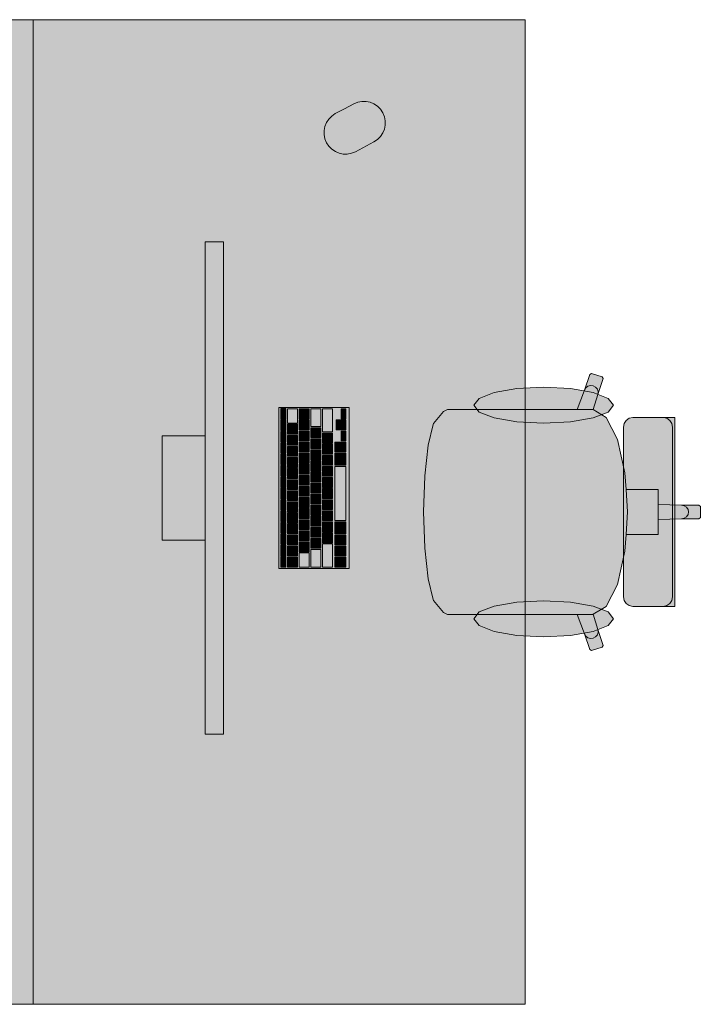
# Model space of a CAD drawing. Header units: metres. Extents: x -3.6 to 84.5, y -11 to 16.8.
# Tile 316 of 361: x 59.9 to 61, y 1 to 2.6. Entities that reach past the tile are written whole.
import ezdxf

# ---------------------------------------------------------------- set-up
doc = ezdxf.new("R2010")
doc.units = ezdxf.units.M
doc.header["$MEASUREMENT"] = 0
doc.layers.add('701 - Einrichtung.Möbel', color=7, linetype='Continuous')

msp = doc.modelspace()

# ---------------------------------------------------------------- hatches: boundary and pattern name
at = {"layer": '701 - Einrichtung.Möbel', "linetype": 'Continuous', "lineweight": 0, "true_color": 0x3a3a3a}
for points in [[(59.935, 2.61), (59.135, 2.61), (59.135, 1.01), (59.935, 1.01)], [(59.935, 1.01), (60.735, 1.01), (60.735, 2.61), (59.935, 2.61)], [(60.4415, 2.4653), (60.4265, 2.4573, 0.994302), (60.4593, 2.3955), (60.4893, 2.4115, 1), (60.4565, 2.4733)], [(60.2448, 1.449), (60.2448, 2.249), (60.2148, 2.249), (60.2148, 1.449)], [(60.6601, 1.9764), (60.6326, 1.9764), (60.6089, 1.9764), (60.6024, 1.9731), (60.5862, 1.9536), (60.5855, 1.9521), (60.5774, 1.9187), (60.5719, 1.8688), (60.5719, 1.8681), (60.57, 1.81), (61.02, 1.81), (61.02, 1.8187), (61.0177, 1.8209), (60.9896, 1.8209), (60.9515, 1.8222), (60.9515, 1.8465), (60.9287, 1.8465), (60.8992, 1.8465), (60.8974, 1.8737), (60.8853, 1.9276), (60.8671, 1.9637), (60.8459, 1.9763), (60.8533, 2.0011), (60.8619, 2.0268), (60.8605, 2.0296), (60.8431, 2.035), (60.8402, 2.0336), (60.8316, 2.0079), (60.8196, 1.9764)], [(60.7652, 2.0127), (60.7217, 2.0104), (60.6848, 2.0041), (60.6602, 1.9946), (60.6515, 1.9835), (60.6602, 1.9723), (60.6848, 1.9628), (60.7217, 1.9565), (60.7652, 1.9542), (60.8087, 1.9565), (60.8455, 1.9628), (60.8702, 1.9723), (60.8788, 1.9835), (60.8702, 1.9946), (60.8455, 2.0041), (60.8087, 2.0104)], [(60.4488, 1.718), (60.4488, 1.98), (60.3348, 1.98), (60.3348, 1.718)], [(60.3458, 1.9695), (60.3458, 1.9778), (60.3456, 1.978), (60.338, 1.978), (60.3378, 1.9778), (60.3378, 1.9612), (60.338, 1.961), (60.3456, 1.961), (60.3458, 1.9612)], [(60.3648, 1.966), (60.3648, 1.9773), (60.3646, 1.9775), (60.349, 1.9775), (60.3488, 1.9773), (60.3488, 1.9547), (60.349, 1.9545), (60.3646, 1.9545), (60.3648, 1.9547)], [(60.3838, 1.9695), (60.3838, 1.9773), (60.3836, 1.9775), (60.368, 1.9775), (60.3678, 1.9773), (60.3678, 1.9617), (60.368, 1.9615), (60.3836, 1.9615), (60.3838, 1.9617)], [(60.4028, 1.9633), (60.4028, 1.9773), (60.4026, 1.9775), (60.387, 1.9775), (60.3868, 1.9773), (60.3868, 1.9492), (60.387, 1.949), (60.4026, 1.949), (60.4028, 1.9492)], [(60.4218, 1.9588), (60.4218, 1.9773), (60.4216, 1.9775), (60.406, 1.9775), (60.4058, 1.9773), (60.4058, 1.9402), (60.406, 1.94), (60.4216, 1.94), (60.4218, 1.9402)], [(60.4438, 1.9695), (60.4438, 1.9773), (60.4436, 1.9775), (60.436, 1.9775), (60.4358, 1.9773), (60.4358, 1.9617), (60.436, 1.9615), (60.4436, 1.9615), (60.4438, 1.9617)], [(60.3458, 1.951), (60.3458, 1.9593), (60.3456, 1.9595), (60.338, 1.9595), (60.3378, 1.9593), (60.3378, 1.9427), (60.338, 1.9425), (60.3456, 1.9425), (60.3458, 1.9427)], [(60.3648, 1.9445), (60.3648, 1.9523), (60.3646, 1.9525), (60.349, 1.9525), (60.3488, 1.9523), (60.3488, 1.9367), (60.349, 1.9365), (60.3646, 1.9365), (60.3648, 1.9367)], [(60.3838, 1.9515), (60.3838, 1.9593), (60.3836, 1.9595), (60.368, 1.9595), (60.3678, 1.9593), (60.3678, 1.9437), (60.368, 1.9435), (60.3836, 1.9435), (60.3838, 1.9437)], [(60.4358, 1.9515), (60.4358, 1.9593), (60.4356, 1.9595), (60.428, 1.9595), (60.4278, 1.9593), (60.4278, 1.9437), (60.428, 1.9435), (60.4356, 1.9435), (60.4358, 1.9437)], [(60.4438, 1.9515), (60.4438, 1.9593), (60.4436, 1.9595), (60.436, 1.9595), (60.4358, 1.9593), (60.4358, 1.9437), (60.436, 1.9435), (60.4436, 1.9435), (60.4438, 1.9437)], [(60.8948, 1.948), (60.8948, 1.81), (60.9785, 1.81), (60.9785, 1.9634), (60.971, 1.9634), (60.9676, 1.9634), (60.9598, 1.9634), (60.9563, 1.9634), (60.9463, 1.9634), (60.9217, 1.9634), (60.9135, 1.9634), (60.9101, 1.9634), (60.9042, 1.9622), (60.8993, 1.9589), (60.896, 1.9539)], [(60.3458, 1.9325), (60.3458, 1.9408), (60.3456, 1.941), (60.338, 1.941), (60.3378, 1.9408), (60.3378, 1.9242), (60.338, 1.924), (60.3456, 1.924), (60.3458, 1.9242)], [(60.3838, 1.9335), (60.3838, 1.9413), (60.3836, 1.9415), (60.368, 1.9415), (60.3678, 1.9413), (60.3678, 1.9257), (60.368, 1.9255), (60.3836, 1.9255), (60.3838, 1.9257)], [(60.4028, 1.939), (60.4028, 1.9468), (60.4026, 1.947), (60.387, 1.947), (60.3868, 1.9468), (60.3868, 1.9312), (60.387, 1.931), (60.4026, 1.931), (60.4028, 1.9312)], [(60.4218, 1.93), (60.4218, 1.9378), (60.4216, 1.938), (60.406, 1.938), (60.4058, 1.9378), (60.4058, 1.9222), (60.406, 1.922), (60.4216, 1.922), (60.4218, 1.9222)], [(60.4438, 1.9335), (60.4438, 1.9413), (60.4436, 1.9415), (60.436, 1.9415), (60.4358, 1.9413), (60.4358, 1.9257), (60.436, 1.9255), (60.4436, 1.9255), (60.4438, 1.9257)], [(60.2148, 1.934), (60.1448, 1.934), (60.1448, 1.764), (60.2148, 1.764)], [(60.3458, 1.914), (60.3458, 1.9223), (60.3456, 1.9225), (60.338, 1.9225), (60.3378, 1.9223), (60.3378, 1.9057), (60.338, 1.9055), (60.3456, 1.9055), (60.3458, 1.9057)], [(60.3648, 1.9265), (60.3648, 1.9343), (60.3646, 1.9345), (60.349, 1.9345), (60.3488, 1.9343), (60.3488, 1.9187), (60.349, 1.9185), (60.3646, 1.9185), (60.3648, 1.9187)], [(60.3838, 1.9155), (60.3838, 1.9233), (60.3836, 1.9235), (60.368, 1.9235), (60.3678, 1.9233), (60.3678, 1.9077), (60.368, 1.9075), (60.3836, 1.9075), (60.3838, 1.9077)], [(60.4028, 1.921), (60.4028, 1.9288), (60.4026, 1.929), (60.387, 1.929), (60.3868, 1.9288), (60.3868, 1.9132), (60.387, 1.913), (60.4026, 1.913), (60.4028, 1.9132)], [(60.4218, 1.912), (60.4218, 1.9198), (60.4216, 1.92), (60.406, 1.92), (60.4058, 1.9198), (60.4058, 1.9042), (60.406, 1.904), (60.4216, 1.904), (60.4218, 1.9042)], [(60.4438, 1.9155), (60.4438, 1.9233), (60.4436, 1.9235), (60.426, 1.9235), (60.4258, 1.9233), (60.4258, 1.9077), (60.426, 1.9075), (60.4436, 1.9075), (60.4438, 1.9077)], [(60.3458, 1.8955), (60.3458, 1.9038), (60.3456, 1.904), (60.338, 1.904), (60.3378, 1.9038), (60.3378, 1.8872), (60.338, 1.887), (60.3456, 1.887), (60.3458, 1.8872)], [(60.3648, 1.9085), (60.3648, 1.9163), (60.3646, 1.9165), (60.349, 1.9165), (60.3488, 1.9163), (60.3488, 1.9007), (60.349, 1.9005), (60.3646, 1.9005), (60.3648, 1.9007)], [(60.3838, 1.8975), (60.3838, 1.9053), (60.3836, 1.9055), (60.368, 1.9055), (60.3678, 1.9053), (60.3678, 1.8897), (60.368, 1.8895), (60.3836, 1.8895), (60.3838, 1.8897)], [(60.4028, 1.903), (60.4028, 1.9108), (60.4026, 1.911), (60.387, 1.911), (60.3868, 1.9108), (60.3868, 1.8952), (60.387, 1.895), (60.4026, 1.895), (60.4028, 1.8952)], [(60.4438, 1.8958), (60.4438, 1.9053), (60.4436, 1.9055), (60.426, 1.9055), (60.4258, 1.9053), (60.4258, 1.8862), (60.426, 1.886), (60.4436, 1.886), (60.4438, 1.8862)], [(60.3648, 1.8905), (60.3648, 1.8983), (60.3646, 1.8985), (60.349, 1.8985), (60.3488, 1.8983), (60.3488, 1.8827), (60.349, 1.8825), (60.3646, 1.8825), (60.3648, 1.8827)], [(60.4028, 1.885), (60.4028, 1.8928), (60.4026, 1.893), (60.387, 1.893), (60.3868, 1.8928), (60.3868, 1.8772), (60.387, 1.877), (60.4026, 1.877), (60.4028, 1.8772)], [(60.4218, 1.894), (60.4218, 1.9018), (60.4216, 1.902), (60.406, 1.902), (60.4058, 1.9018), (60.4058, 1.8862), (60.406, 1.886), (60.4216, 1.886), (60.4218, 1.8862)], [(60.3458, 1.877), (60.3458, 1.8853), (60.3456, 1.8855), (60.338, 1.8855), (60.3378, 1.8853), (60.3378, 1.8687), (60.338, 1.8685), (60.3456, 1.8685), (60.3458, 1.8687)], [(60.3648, 1.8725), (60.3648, 1.8803), (60.3646, 1.8805), (60.349, 1.8805), (60.3488, 1.8803), (60.3488, 1.8647), (60.349, 1.8645), (60.3646, 1.8645), (60.3648, 1.8647)], [(60.3838, 1.8795), (60.3838, 1.8873), (60.3836, 1.8875), (60.368, 1.8875), (60.3678, 1.8873), (60.3678, 1.8717), (60.368, 1.8715), (60.3836, 1.8715), (60.3838, 1.8717)], [(60.4028, 1.867), (60.4028, 1.8748), (60.4026, 1.875), (60.387, 1.875), (60.3868, 1.8748), (60.3868, 1.8592), (60.387, 1.859), (60.4026, 1.859), (60.4028, 1.8592)], [(60.4218, 1.876), (60.4218, 1.8838), (60.4216, 1.884), (60.406, 1.884), (60.4058, 1.8838), (60.4058, 1.8682), (60.406, 1.868), (60.4216, 1.868), (60.4218, 1.8682)], [(60.4438, 1.84), (60.4438, 1.8838), (60.4436, 1.884), (60.426, 1.884), (60.4258, 1.8838), (60.4258, 1.7962), (60.426, 1.796), (60.4436, 1.796), (60.4438, 1.7962)], [(60.3458, 1.8585), (60.3458, 1.8668), (60.3456, 1.867), (60.338, 1.867), (60.3378, 1.8668), (60.3378, 1.8502), (60.338, 1.85), (60.3456, 1.85), (60.3458, 1.8502)], [(60.3648, 1.8545), (60.3648, 1.8623), (60.3646, 1.8625), (60.349, 1.8625), (60.3488, 1.8623), (60.3488, 1.8467), (60.349, 1.8465), (60.3646, 1.8465), (60.3648, 1.8467)], [(60.3838, 1.8615), (60.3838, 1.8693), (60.3836, 1.8695), (60.368, 1.8695), (60.3678, 1.8693), (60.3678, 1.8537), (60.368, 1.8535), (60.3836, 1.8535), (60.3838, 1.8537)], [(60.4028, 1.849), (60.4028, 1.8568), (60.4026, 1.857), (60.387, 1.857), (60.3868, 1.8568), (60.3868, 1.8412), (60.387, 1.841), (60.4026, 1.841), (60.4028, 1.8412)], [(60.4218, 1.858), (60.4218, 1.8658), (60.4216, 1.866), (60.406, 1.866), (60.4058, 1.8658), (60.4058, 1.8502), (60.406, 1.85), (60.4216, 1.85), (60.4218, 1.8502)], [(60.3458, 1.84), (60.3458, 1.8483), (60.3456, 1.8485), (60.338, 1.8485), (60.3378, 1.8483), (60.3378, 1.8317), (60.338, 1.8315), (60.3456, 1.8315), (60.3458, 1.8317)], [(60.3648, 1.8365), (60.3648, 1.8443), (60.3646, 1.8445), (60.349, 1.8445), (60.3488, 1.8443), (60.3488, 1.8287), (60.349, 1.8285), (60.3646, 1.8285), (60.3648, 1.8287)], [(60.3838, 1.8435), (60.3838, 1.8513), (60.3836, 1.8515), (60.368, 1.8515), (60.3678, 1.8513), (60.3678, 1.8357), (60.368, 1.8355), (60.3836, 1.8355), (60.3838, 1.8357)], [(60.4218, 1.84), (60.4218, 1.8478), (60.4216, 1.848), (60.406, 1.848), (60.4058, 1.8478), (60.4058, 1.8322), (60.406, 1.832), (60.4216, 1.832), (60.4218, 1.8322)], [(60.3458, 1.8215), (60.3458, 1.8298), (60.3456, 1.83), (60.338, 1.83), (60.3378, 1.8298), (60.3378, 1.8132), (60.338, 1.813), (60.3456, 1.813), (60.3458, 1.8132)], [(60.3648, 1.8185), (60.3648, 1.8263), (60.3646, 1.8265), (60.349, 1.8265), (60.3488, 1.8263), (60.3488, 1.8107), (60.349, 1.8105), (60.3646, 1.8105), (60.3648, 1.8107)], [(60.3838, 1.8255), (60.3838, 1.8333), (60.3836, 1.8335), (60.368, 1.8335), (60.3678, 1.8333), (60.3678, 1.8177), (60.368, 1.8175), (60.3836, 1.8175), (60.3838, 1.8177)], [(60.4028, 1.831), (60.4028, 1.8388), (60.4026, 1.839), (60.387, 1.839), (60.3868, 1.8388), (60.3868, 1.8232), (60.387, 1.823), (60.4026, 1.823), (60.4028, 1.8232)], [(60.4218, 1.822), (60.4218, 1.8298), (60.4216, 1.83), (60.406, 1.83), (60.4058, 1.8298), (60.4058, 1.8142), (60.406, 1.814), (60.4216, 1.814), (60.4218, 1.8142)], [(60.3458, 1.803), (60.3458, 1.8113), (60.3456, 1.8115), (60.338, 1.8115), (60.3378, 1.8113), (60.3378, 1.7947), (60.338, 1.7945), (60.3456, 1.7945), (60.3458, 1.7947)], [(60.3648, 1.8005), (60.3648, 1.8083), (60.3646, 1.8085), (60.349, 1.8085), (60.3488, 1.8083), (60.3488, 1.7927), (60.349, 1.7925), (60.3646, 1.7925), (60.3648, 1.7927)], [(60.3838, 1.8075), (60.3838, 1.8153), (60.3836, 1.8155), (60.368, 1.8155), (60.3678, 1.8153), (60.3678, 1.7997), (60.368, 1.7995), (60.3836, 1.7995), (60.3838, 1.7997)], [(60.4028, 1.813), (60.4028, 1.8208), (60.4026, 1.821), (60.387, 1.821), (60.3868, 1.8208), (60.3868, 1.8052), (60.387, 1.805), (60.4026, 1.805), (60.4028, 1.8052)], [(60.4218, 1.804), (60.4218, 1.8118), (60.4216, 1.812), (60.406, 1.812), (60.4058, 1.8118), (60.4058, 1.7962), (60.406, 1.796), (60.4216, 1.796), (60.4218, 1.7962)], [(60.6601, 1.6436), (60.8196, 1.6436), (60.8316, 1.6121), (60.8402, 1.5864), (60.8431, 1.585), (60.8605, 1.5904), (60.8619, 1.5932), (60.8533, 1.6189), (60.8459, 1.6437), (60.8671, 1.6562), (60.8853, 1.6923), (60.8974, 1.7463), (60.8992, 1.7735), (60.9287, 1.7735), (60.9515, 1.7735), (60.9515, 1.7977), (60.9896, 1.799), (61.0177, 1.799), (61.02, 1.8012), (61.02, 1.81), (60.57, 1.81), (60.5719, 1.7519), (60.5719, 1.7511), (60.5774, 1.7012), (60.5855, 1.6679), (60.5862, 1.6663), (60.6024, 1.6469), (60.6089, 1.6436), (60.6326, 1.6436)], [(60.8948, 1.6719), (60.896, 1.6661), (60.8993, 1.6611), (60.9042, 1.6578), (60.9101, 1.6566), (60.9135, 1.6566), (60.9217, 1.6566), (60.9463, 1.6566), (60.9563, 1.6566), (60.9598, 1.6566), (60.9676, 1.6566), (60.971, 1.6566), (60.9785, 1.6566), (60.9785, 1.81), (60.8948, 1.81)], [(60.3458, 1.7845), (60.3458, 1.7928), (60.3456, 1.793), (60.338, 1.793), (60.3378, 1.7928), (60.3378, 1.7762), (60.338, 1.776), (60.3456, 1.776), (60.3458, 1.7762)], [(60.3838, 1.7895), (60.3838, 1.7973), (60.3836, 1.7975), (60.368, 1.7975), (60.3678, 1.7973), (60.3678, 1.7817), (60.368, 1.7815), (60.3836, 1.7815), (60.3838, 1.7817)], [(60.4028, 1.795), (60.4028, 1.8028), (60.4026, 1.803), (60.387, 1.803), (60.3868, 1.8028), (60.3868, 1.7872), (60.387, 1.787), (60.4026, 1.787), (60.4028, 1.7872)], [(60.4218, 1.786), (60.4218, 1.7938), (60.4216, 1.794), (60.406, 1.794), (60.4058, 1.7938), (60.4058, 1.7782), (60.406, 1.778), (60.4216, 1.778), (60.4218, 1.7782)], [(60.4438, 1.7843), (60.4438, 1.7938), (60.4436, 1.794), (60.426, 1.794), (60.4258, 1.7938), (60.4258, 1.7747), (60.426, 1.7745), (60.4436, 1.7745), (60.4438, 1.7747)], [(60.3648, 1.7825), (60.3648, 1.7903), (60.3646, 1.7905), (60.349, 1.7905), (60.3488, 1.7903), (60.3488, 1.7747), (60.349, 1.7745), (60.3646, 1.7745), (60.3648, 1.7747)], [(60.3838, 1.7715), (60.3838, 1.7793), (60.3836, 1.7795), (60.368, 1.7795), (60.3678, 1.7793), (60.3678, 1.7637), (60.368, 1.7635), (60.3836, 1.7635), (60.3838, 1.7637)], [(60.4028, 1.777), (60.4028, 1.7848), (60.4026, 1.785), (60.387, 1.785), (60.3868, 1.7848), (60.3868, 1.7692), (60.387, 1.769), (60.4026, 1.769), (60.4028, 1.7692)], [(60.4218, 1.768), (60.4218, 1.7758), (60.4216, 1.776), (60.406, 1.776), (60.4058, 1.7758), (60.4058, 1.7602), (60.406, 1.76), (60.4216, 1.76), (60.4218, 1.7602)], [(60.3458, 1.766), (60.3458, 1.7743), (60.3456, 1.7745), (60.338, 1.7745), (60.3378, 1.7743), (60.3378, 1.7577), (60.338, 1.7575), (60.3456, 1.7575), (60.3458, 1.7577)], [(60.3648, 1.7645), (60.3648, 1.7723), (60.3646, 1.7725), (60.349, 1.7725), (60.3488, 1.7723), (60.3488, 1.7567), (60.349, 1.7565), (60.3646, 1.7565), (60.3648, 1.7567)], [(60.3838, 1.7535), (60.3838, 1.7613), (60.3836, 1.7615), (60.368, 1.7615), (60.3678, 1.7613), (60.3678, 1.7457), (60.368, 1.7455), (60.3836, 1.7455), (60.3838, 1.7457)], [(60.4028, 1.759), (60.4028, 1.7668), (60.4026, 1.767), (60.387, 1.767), (60.3868, 1.7668), (60.3868, 1.7512), (60.387, 1.751), (60.4026, 1.751), (60.4028, 1.7512)], [(60.4438, 1.7645), (60.4438, 1.7723), (60.4436, 1.7725), (60.426, 1.7725), (60.4258, 1.7723), (60.4258, 1.7567), (60.426, 1.7565), (60.4436, 1.7565), (60.4438, 1.7567)], [(60.3458, 1.7475), (60.3458, 1.7558), (60.3456, 1.756), (60.338, 1.756), (60.3378, 1.7558), (60.3378, 1.7392), (60.338, 1.739), (60.3456, 1.739), (60.3458, 1.7392)], [(60.3648, 1.7465), (60.3648, 1.7543), (60.3646, 1.7545), (60.349, 1.7545), (60.3488, 1.7543), (60.3488, 1.7387), (60.349, 1.7385), (60.3646, 1.7385), (60.3648, 1.7387)], [(60.4028, 1.7348), (60.4028, 1.7488), (60.4026, 1.749), (60.387, 1.749), (60.3868, 1.7488), (60.3868, 1.7207), (60.387, 1.7205), (60.4026, 1.7205), (60.4028, 1.7207)], [(60.4218, 1.7393), (60.4218, 1.7578), (60.4216, 1.758), (60.406, 1.758), (60.4058, 1.7578), (60.4058, 1.7207), (60.406, 1.7205), (60.4216, 1.7205), (60.4218, 1.7207)], [(60.4438, 1.7465), (60.4438, 1.7543), (60.4436, 1.7545), (60.426, 1.7545), (60.4258, 1.7543), (60.4258, 1.7387), (60.426, 1.7385), (60.4436, 1.7385), (60.4438, 1.7387)], [(60.3458, 1.729), (60.3458, 1.7373), (60.3456, 1.7375), (60.338, 1.7375), (60.3378, 1.7373), (60.3378, 1.7207), (60.338, 1.7205), (60.3456, 1.7205), (60.3458, 1.7207)], [(60.3648, 1.7285), (60.3648, 1.7363), (60.3646, 1.7365), (60.349, 1.7365), (60.3488, 1.7363), (60.3488, 1.7207), (60.349, 1.7205), (60.3646, 1.7205), (60.3648, 1.7207)], [(60.3838, 1.732), (60.3838, 1.7433), (60.3836, 1.7435), (60.368, 1.7435), (60.3678, 1.7433), (60.3678, 1.7207), (60.368, 1.7205), (60.3836, 1.7205), (60.3838, 1.7207)], [(60.4438, 1.7285), (60.4438, 1.7363), (60.4436, 1.7365), (60.426, 1.7365), (60.4258, 1.7363), (60.4258, 1.7207), (60.426, 1.7205), (60.4436, 1.7205), (60.4438, 1.7207)], [(60.7652, 1.6073), (60.8087, 1.6095), (60.8455, 1.6159), (60.8702, 1.6253), (60.8788, 1.6365), (60.8702, 1.6477), (60.8455, 1.6572), (60.8087, 1.6635), (60.7652, 1.6657), (60.7217, 1.6635), (60.6848, 1.6572), (60.6602, 1.6477), (60.6515, 1.6365), (60.6602, 1.6253), (60.6848, 1.6159), (60.7217, 1.6095)]]:
    msp.add_hatch(color=250, dxfattribs=at).paths.add_polyline_path(points)

# ---------------------------------------------------------------- linework, layer by layer
at = {"layer": '701 - Einrichtung.Möbel', "color": 7, "linetype": 'Continuous', "lineweight": 5, "true_color": 0xebebeb}
for p, q in [((60.8316, 2.0079), (60.8402, 2.0336)), ((60.8402, 2.0336), (60.8431, 2.035)), ((60.8431, 2.035), (60.8605, 2.0296)), ((60.8619, 2.0268), (60.8533, 2.0011)), ((60.8605, 2.0296), (60.8619, 2.0268)), ((60.8196, 1.9764), (60.8316, 2.0079)), ((60.8316, 2.0079), (60.8337, 2.0116)), ((60.8337, 2.0116), (60.8372, 2.0142)), ((60.8372, 2.0142), (60.8415, 2.0154)), ((60.8415, 2.0154), (60.8459, 2.0149)), ((60.8459, 2.0149), (60.8498, 2.0128)), ((60.8533, 2.0011), (60.8459, 1.9763)), ((60.8498, 2.0128), (60.8526, 2.0095)), ((60.8526, 2.0095), (60.8538, 2.0053)), ((60.8538, 2.0053), (60.8533, 2.0011)), ((60.5862, 1.9536), (60.6024, 1.9731)), ((60.6024, 1.9731), (60.6089, 1.9764)), ((60.6089, 1.9764), (60.6326, 1.9764)), ((60.6326, 1.9764), (60.6601, 1.9764)), ((60.6601, 1.9764), (60.8196, 1.9764)), ((60.8457, 1.9764), (60.8196, 1.9764)), ((60.8457, 1.9764), (60.8459, 1.9763)), ((60.8459, 1.9763), (60.8671, 1.9637)), ((60.5774, 1.9187), (60.5855, 1.9521)), ((60.5855, 1.9521), (60.5862, 1.9536)), ((60.8671, 1.9637), (60.8853, 1.9276)), ((60.8948, 1.948), (60.896, 1.9539)), ((60.896, 1.9539), (60.8993, 1.9589)), ((60.8993, 1.9589), (60.9042, 1.9622)), ((60.9042, 1.9622), (60.9101, 1.9634)), ((60.9101, 1.9634), (60.9135, 1.9634)), ((60.9135, 1.9634), (60.9217, 1.9634)), ((60.9217, 1.9634), (60.9463, 1.9634)), ((60.9463, 1.9634), (60.9563, 1.9634)), ((60.9563, 1.9634), (60.9598, 1.9634)), ((60.9598, 1.9634), (60.9676, 1.9634)), ((60.9657, 1.9622), (60.9599, 1.9634)), ((60.9706, 1.9589), (60.9657, 1.9622)), ((60.9676, 1.9634), (60.971, 1.9634)), ((60.9739, 1.9539), (60.9706, 1.9589)), ((60.971, 1.9634), (60.9785, 1.9634)), ((60.975, 1.948), (60.9739, 1.9539)), ((60.9785, 1.9634), (60.9785, 1.81)), ((60.8948, 1.81), (60.8948, 1.948)), ((60.975, 1.81), (60.975, 1.948)), ((60.8853, 1.9276), (60.8974, 1.8737)), ((60.5719, 1.8688), (60.5774, 1.9187)), ((60.8974, 1.8737), (60.8992, 1.8465)), ((60.57, 1.81), (60.5719, 1.8681)), ((60.5719, 1.8681), (60.5719, 1.8688)), ((60.8992, 1.8465), (60.9016, 1.81)), ((60.8992, 1.8465), (60.9287, 1.8465)), ((60.9287, 1.8465), (60.9515, 1.8465)), ((60.9515, 1.8465), (60.9515, 1.8222)), ((60.57, 1.81), (60.5719, 1.7519)), ((60.8948, 1.81), (60.8948, 1.6719)), ((60.8992, 1.7735), (60.9016, 1.81)), ((60.9515, 1.8222), (60.9515, 1.81)), ((60.9515, 1.8222), (60.9896, 1.8209)), ((60.9515, 1.7977), (60.9515, 1.81)), ((60.975, 1.81), (60.975, 1.6719)), ((60.9785, 1.6566), (60.9785, 1.81)), ((60.9896, 1.8209), (60.9939, 1.8201)), ((60.9896, 1.8209), (61.0177, 1.8209)), ((60.9939, 1.8201), (60.9976, 1.8177)), ((60.9976, 1.8177), (61.0001, 1.8142)), ((61.0001, 1.8142), (61.001, 1.81)), ((61.0001, 1.8058), (61.001, 1.81)), ((61.0177, 1.8209), (61.02, 1.8187)), ((61.02, 1.8187), (61.02, 1.81)), ((61.02, 1.8012), (61.02, 1.81)), ((60.9515, 1.7977), (60.9896, 1.799)), ((60.9515, 1.7735), (60.9515, 1.7977)), ((60.9896, 1.799), (60.9939, 1.7999)), ((60.9896, 1.799), (61.0177, 1.799)), ((60.9939, 1.7999), (60.9976, 1.8022)), ((60.9976, 1.8022), (61.0001, 1.8058)), ((61.0177, 1.799), (61.02, 1.8012)), ((60.8974, 1.7463), (60.8992, 1.7735)), ((60.8992, 1.7735), (60.9287, 1.7735)), ((60.9287, 1.7735), (60.9515, 1.7735)), ((60.5719, 1.7519), (60.5719, 1.7511)), ((60.5719, 1.7511), (60.5774, 1.7012)), ((60.8853, 1.6923), (60.8974, 1.7463)), ((60.5774, 1.7012), (60.5855, 1.6679)), ((60.8671, 1.6562), (60.8853, 1.6923)), ((60.5855, 1.6679), (60.5862, 1.6663)), ((60.5862, 1.6663), (60.6024, 1.6469)), ((60.8948, 1.6719), (60.896, 1.6661)), ((60.896, 1.6661), (60.8993, 1.6611)), ((60.9739, 1.6661), (60.9706, 1.6611)), ((60.975, 1.6719), (60.9739, 1.6661)), ((60.8459, 1.6437), (60.8671, 1.6562)), ((60.8993, 1.6611), (60.9042, 1.6578)), ((60.9042, 1.6578), (60.9101, 1.6566)), ((60.9101, 1.6566), (60.9135, 1.6566)), ((60.9135, 1.6566), (60.9217, 1.6566)), ((60.9217, 1.6566), (60.9463, 1.6566)), ((60.9463, 1.6566), (60.9563, 1.6566)), ((60.9563, 1.6566), (60.9598, 1.6566)), ((60.9598, 1.6566), (60.9676, 1.6566)), ((60.9657, 1.6578), (60.9599, 1.6566)), ((60.9706, 1.6611), (60.9657, 1.6578)), ((60.9676, 1.6566), (60.971, 1.6566)), ((60.971, 1.6566), (60.9785, 1.6566)), ((60.6024, 1.6469), (60.6089, 1.6436)), ((60.6089, 1.6436), (60.6326, 1.6436)), ((60.6326, 1.6436), (60.6601, 1.6436)), ((60.6601, 1.6436), (60.8196, 1.6436)), ((60.8457, 1.6436), (60.8196, 1.6436)), ((60.8196, 1.6436), (60.8316, 1.6121)), ((60.8457, 1.6436), (60.8459, 1.6437)), ((60.8533, 1.6189), (60.8459, 1.6437)), ((60.8538, 1.6146), (60.8533, 1.6189)), ((60.8619, 1.5932), (60.8533, 1.6189)), ((60.8316, 1.6121), (60.8337, 1.6084)), ((60.8316, 1.6121), (60.8402, 1.5864)), ((60.8337, 1.6084), (60.8372, 1.6057)), ((60.8372, 1.6057), (60.8415, 1.6046)), ((60.8415, 1.6046), (60.8459, 1.6051)), ((60.8459, 1.6051), (60.8498, 1.6071)), ((60.8498, 1.6071), (60.8526, 1.6105)), ((60.8526, 1.6105), (60.8538, 1.6146)), ((60.8402, 1.5864), (60.8431, 1.585)), ((60.8431, 1.585), (60.8605, 1.5904)), ((60.8605, 1.5904), (60.8619, 1.5932))]:
    msp.add_line(p, q, dxfattribs=at)
at = {"layer": '701 - Einrichtung.Möbel', "color": 7, "linetype": 'Continuous', "lineweight": 5, "true_color": 0xebebeb, "flags": 128}
for points in [[(59.935, 2.61), (59.935, 1.01), (59.135, 1.01), (59.135, 2.61)], [(59.935, 1.01), (59.935, 2.61), (60.735, 2.61), (60.735, 1.01)], [(60.2448, 1.449), (60.2448, 2.249), (60.2148, 2.249), (60.2148, 1.449)], [(60.7652, 2.0127), (60.8087, 2.0104), (60.8455, 2.0041), (60.8702, 1.9946), (60.8788, 1.9835), (60.8702, 1.9723), (60.8455, 1.9628), (60.8087, 1.9565), (60.7652, 1.9542), (60.7217, 1.9565), (60.6848, 1.9628), (60.6602, 1.9723), (60.6515, 1.9835), (60.6602, 1.9946), (60.6848, 2.0041), (60.7217, 2.0104)], [(60.4488, 1.718), (60.4488, 1.98), (60.3348, 1.98), (60.3348, 1.718)], [(60.3458, 1.9695), (60.3458, 1.9778), (60.3456, 1.978), (60.338, 1.978), (60.3378, 1.9778), (60.3378, 1.9612), (60.338, 1.961), (60.3456, 1.961), (60.3458, 1.9612)], [(60.3648, 1.966), (60.3648, 1.9773), (60.3646, 1.9775), (60.349, 1.9775), (60.3488, 1.9773), (60.3488, 1.9547), (60.349, 1.9545), (60.3646, 1.9545), (60.3648, 1.9547)], [(60.3838, 1.9695), (60.3838, 1.9773), (60.3836, 1.9775), (60.368, 1.9775), (60.3678, 1.9773), (60.3678, 1.9617), (60.368, 1.9615), (60.3836, 1.9615), (60.3838, 1.9617)], [(60.4028, 1.9633), (60.4028, 1.9773), (60.4026, 1.9775), (60.387, 1.9775), (60.3868, 1.9773), (60.3868, 1.9492), (60.387, 1.949), (60.4026, 1.949), (60.4028, 1.9492)], [(60.4218, 1.9588), (60.4218, 1.9773), (60.4216, 1.9775), (60.406, 1.9775), (60.4058, 1.9773), (60.4058, 1.9402), (60.406, 1.94), (60.4216, 1.94), (60.4218, 1.9402)], [(60.4438, 1.9695), (60.4438, 1.9773), (60.4436, 1.9775), (60.436, 1.9775), (60.4358, 1.9773), (60.4358, 1.9617), (60.436, 1.9615), (60.4436, 1.9615), (60.4438, 1.9617)], [(60.3458, 1.951), (60.3458, 1.9593), (60.3456, 1.9595), (60.338, 1.9595), (60.3378, 1.9593), (60.3378, 1.9427), (60.338, 1.9425), (60.3456, 1.9425), (60.3458, 1.9427)], [(60.3648, 1.9445), (60.3648, 1.9523), (60.3646, 1.9525), (60.349, 1.9525), (60.3488, 1.9523), (60.3488, 1.9367), (60.349, 1.9365), (60.3646, 1.9365), (60.3648, 1.9367)], [(60.3838, 1.9515), (60.3838, 1.9593), (60.3836, 1.9595), (60.368, 1.9595), (60.3678, 1.9593), (60.3678, 1.9437), (60.368, 1.9435), (60.3836, 1.9435), (60.3838, 1.9437)], [(60.4358, 1.9515), (60.4358, 1.9593), (60.4356, 1.9595), (60.428, 1.9595), (60.4278, 1.9593), (60.4278, 1.9437), (60.428, 1.9435), (60.4356, 1.9435), (60.4358, 1.9437)], [(60.4438, 1.9515), (60.4438, 1.9593), (60.4436, 1.9595), (60.436, 1.9595), (60.4358, 1.9593), (60.4358, 1.9437), (60.436, 1.9435), (60.4436, 1.9435), (60.4438, 1.9437)], [(60.3458, 1.9325), (60.3458, 1.9408), (60.3456, 1.941), (60.338, 1.941), (60.3378, 1.9408), (60.3378, 1.9242), (60.338, 1.924), (60.3456, 1.924), (60.3458, 1.9242)], [(60.3838, 1.9335), (60.3838, 1.9413), (60.3836, 1.9415), (60.368, 1.9415), (60.3678, 1.9413), (60.3678, 1.9257), (60.368, 1.9255), (60.3836, 1.9255), (60.3838, 1.9257)], [(60.4028, 1.939), (60.4028, 1.9468), (60.4026, 1.947), (60.387, 1.947), (60.3868, 1.9468), (60.3868, 1.9312), (60.387, 1.931), (60.4026, 1.931), (60.4028, 1.9312)], [(60.4218, 1.93), (60.4218, 1.9378), (60.4216, 1.938), (60.406, 1.938), (60.4058, 1.9378), (60.4058, 1.9222), (60.406, 1.922), (60.4216, 1.922), (60.4218, 1.9222)], [(60.4438, 1.9335), (60.4438, 1.9413), (60.4436, 1.9415), (60.436, 1.9415), (60.4358, 1.9413), (60.4358, 1.9257), (60.436, 1.9255), (60.4436, 1.9255), (60.4438, 1.9257)], [(60.2148, 1.934), (60.1448, 1.934), (60.1448, 1.764), (60.2148, 1.764)], [(60.3458, 1.914), (60.3458, 1.9223), (60.3456, 1.9225), (60.338, 1.9225), (60.3378, 1.9223), (60.3378, 1.9057), (60.338, 1.9055), (60.3456, 1.9055), (60.3458, 1.9057)], [(60.3648, 1.9265), (60.3648, 1.9343), (60.3646, 1.9345), (60.349, 1.9345), (60.3488, 1.9343), (60.3488, 1.9187), (60.349, 1.9185), (60.3646, 1.9185), (60.3648, 1.9187)], [(60.3838, 1.9155), (60.3838, 1.9233), (60.3836, 1.9235), (60.368, 1.9235), (60.3678, 1.9233), (60.3678, 1.9077), (60.368, 1.9075), (60.3836, 1.9075), (60.3838, 1.9077)], [(60.4028, 1.921), (60.4028, 1.9288), (60.4026, 1.929), (60.387, 1.929), (60.3868, 1.9288), (60.3868, 1.9132), (60.387, 1.913), (60.4026, 1.913), (60.4028, 1.9132)], [(60.4218, 1.912), (60.4218, 1.9198), (60.4216, 1.92), (60.406, 1.92), (60.4058, 1.9198), (60.4058, 1.9042), (60.406, 1.904), (60.4216, 1.904), (60.4218, 1.9042)], [(60.4438, 1.9155), (60.4438, 1.9233), (60.4436, 1.9235), (60.426, 1.9235), (60.4258, 1.9233), (60.4258, 1.9077), (60.426, 1.9075), (60.4436, 1.9075), (60.4438, 1.9077)], [(60.3458, 1.8955), (60.3458, 1.9038), (60.3456, 1.904), (60.338, 1.904), (60.3378, 1.9038), (60.3378, 1.8872), (60.338, 1.887), (60.3456, 1.887), (60.3458, 1.8872)], [(60.3648, 1.9085), (60.3648, 1.9163), (60.3646, 1.9165), (60.349, 1.9165), (60.3488, 1.9163), (60.3488, 1.9007), (60.349, 1.9005), (60.3646, 1.9005), (60.3648, 1.9007)], [(60.3838, 1.8975), (60.3838, 1.9053), (60.3836, 1.9055), (60.368, 1.9055), (60.3678, 1.9053), (60.3678, 1.8897), (60.368, 1.8895), (60.3836, 1.8895), (60.3838, 1.8897)], [(60.4028, 1.903), (60.4028, 1.9108), (60.4026, 1.911), (60.387, 1.911), (60.3868, 1.9108), (60.3868, 1.8952), (60.387, 1.895), (60.4026, 1.895), (60.4028, 1.8952)], [(60.4438, 1.8958), (60.4438, 1.9053), (60.4436, 1.9055), (60.426, 1.9055), (60.4258, 1.9053), (60.4258, 1.8862), (60.426, 1.886), (60.4436, 1.886), (60.4438, 1.8862)], [(60.3648, 1.8905), (60.3648, 1.8983), (60.3646, 1.8985), (60.349, 1.8985), (60.3488, 1.8983), (60.3488, 1.8827), (60.349, 1.8825), (60.3646, 1.8825), (60.3648, 1.8827)], [(60.4028, 1.885), (60.4028, 1.8928), (60.4026, 1.893), (60.387, 1.893), (60.3868, 1.8928), (60.3868, 1.8772), (60.387, 1.877), (60.4026, 1.877), (60.4028, 1.8772)], [(60.4218, 1.894), (60.4218, 1.9018), (60.4216, 1.902), (60.406, 1.902), (60.4058, 1.9018), (60.4058, 1.8862), (60.406, 1.886), (60.4216, 1.886), (60.4218, 1.8862)], [(60.3458, 1.877), (60.3458, 1.8853), (60.3456, 1.8855), (60.338, 1.8855), (60.3378, 1.8853), (60.3378, 1.8687), (60.338, 1.8685), (60.3456, 1.8685), (60.3458, 1.8687)], [(60.3648, 1.8725), (60.3648, 1.8803), (60.3646, 1.8805), (60.349, 1.8805), (60.3488, 1.8803), (60.3488, 1.8647), (60.349, 1.8645), (60.3646, 1.8645), (60.3648, 1.8647)], [(60.3838, 1.8795), (60.3838, 1.8873), (60.3836, 1.8875), (60.368, 1.8875), (60.3678, 1.8873), (60.3678, 1.8717), (60.368, 1.8715), (60.3836, 1.8715), (60.3838, 1.8717)], [(60.4028, 1.867), (60.4028, 1.8748), (60.4026, 1.875), (60.387, 1.875), (60.3868, 1.8748), (60.3868, 1.8592), (60.387, 1.859), (60.4026, 1.859), (60.4028, 1.8592)], [(60.4218, 1.876), (60.4218, 1.8838), (60.4216, 1.884), (60.406, 1.884), (60.4058, 1.8838), (60.4058, 1.8682), (60.406, 1.868), (60.4216, 1.868), (60.4218, 1.8682)], [(60.4438, 1.84), (60.4438, 1.8838), (60.4436, 1.884), (60.426, 1.884), (60.4258, 1.8838), (60.4258, 1.7962), (60.426, 1.796), (60.4436, 1.796), (60.4438, 1.7962)], [(60.3458, 1.8585), (60.3458, 1.8668), (60.3456, 1.867), (60.338, 1.867), (60.3378, 1.8668), (60.3378, 1.8502), (60.338, 1.85), (60.3456, 1.85), (60.3458, 1.8502)], [(60.3648, 1.8545), (60.3648, 1.8623), (60.3646, 1.8625), (60.349, 1.8625), (60.3488, 1.8623), (60.3488, 1.8467), (60.349, 1.8465), (60.3646, 1.8465), (60.3648, 1.8467)], [(60.3838, 1.8615), (60.3838, 1.8693), (60.3836, 1.8695), (60.368, 1.8695), (60.3678, 1.8693), (60.3678, 1.8537), (60.368, 1.8535), (60.3836, 1.8535), (60.3838, 1.8537)], [(60.4028, 1.849), (60.4028, 1.8568), (60.4026, 1.857), (60.387, 1.857), (60.3868, 1.8568), (60.3868, 1.8412), (60.387, 1.841), (60.4026, 1.841), (60.4028, 1.8412)], [(60.4218, 1.858), (60.4218, 1.8658), (60.4216, 1.866), (60.406, 1.866), (60.4058, 1.8658), (60.4058, 1.8502), (60.406, 1.85), (60.4216, 1.85), (60.4218, 1.8502)], [(60.3458, 1.84), (60.3458, 1.8483), (60.3456, 1.8485), (60.338, 1.8485), (60.3378, 1.8483), (60.3378, 1.8317), (60.338, 1.8315), (60.3456, 1.8315), (60.3458, 1.8317)], [(60.3648, 1.8365), (60.3648, 1.8443), (60.3646, 1.8445), (60.349, 1.8445), (60.3488, 1.8443), (60.3488, 1.8287), (60.349, 1.8285), (60.3646, 1.8285), (60.3648, 1.8287)], [(60.3838, 1.8435), (60.3838, 1.8513), (60.3836, 1.8515), (60.368, 1.8515), (60.3678, 1.8513), (60.3678, 1.8357), (60.368, 1.8355), (60.3836, 1.8355), (60.3838, 1.8357)], [(60.4218, 1.84), (60.4218, 1.8478), (60.4216, 1.848), (60.406, 1.848), (60.4058, 1.8478), (60.4058, 1.8322), (60.406, 1.832), (60.4216, 1.832), (60.4218, 1.8322)], [(60.3458, 1.8215), (60.3458, 1.8298), (60.3456, 1.83), (60.338, 1.83), (60.3378, 1.8298), (60.3378, 1.8132), (60.338, 1.813), (60.3456, 1.813), (60.3458, 1.8132)], [(60.3648, 1.8185), (60.3648, 1.8263), (60.3646, 1.8265), (60.349, 1.8265), (60.3488, 1.8263), (60.3488, 1.8107), (60.349, 1.8105), (60.3646, 1.8105), (60.3648, 1.8107)], [(60.3838, 1.8255), (60.3838, 1.8333), (60.3836, 1.8335), (60.368, 1.8335), (60.3678, 1.8333), (60.3678, 1.8177), (60.368, 1.8175), (60.3836, 1.8175), (60.3838, 1.8177)], [(60.4028, 1.831), (60.4028, 1.8388), (60.4026, 1.839), (60.387, 1.839), (60.3868, 1.8388), (60.3868, 1.8232), (60.387, 1.823), (60.4026, 1.823), (60.4028, 1.8232)], [(60.4218, 1.822), (60.4218, 1.8298), (60.4216, 1.83), (60.406, 1.83), (60.4058, 1.8298), (60.4058, 1.8142), (60.406, 1.814), (60.4216, 1.814), (60.4218, 1.8142)], [(60.3458, 1.803), (60.3458, 1.8113), (60.3456, 1.8115), (60.338, 1.8115), (60.3378, 1.8113), (60.3378, 1.7947), (60.338, 1.7945), (60.3456, 1.7945), (60.3458, 1.7947)], [(60.3648, 1.8005), (60.3648, 1.8083), (60.3646, 1.8085), (60.349, 1.8085), (60.3488, 1.8083), (60.3488, 1.7927), (60.349, 1.7925), (60.3646, 1.7925), (60.3648, 1.7927)], [(60.3838, 1.8075), (60.3838, 1.8153), (60.3836, 1.8155), (60.368, 1.8155), (60.3678, 1.8153), (60.3678, 1.7997), (60.368, 1.7995), (60.3836, 1.7995), (60.3838, 1.7997)], [(60.4028, 1.813), (60.4028, 1.8208), (60.4026, 1.821), (60.387, 1.821), (60.3868, 1.8208), (60.3868, 1.8052), (60.387, 1.805), (60.4026, 1.805), (60.4028, 1.8052)], [(60.4218, 1.804), (60.4218, 1.8118), (60.4216, 1.812), (60.406, 1.812), (60.4058, 1.8118), (60.4058, 1.7962), (60.406, 1.796), (60.4216, 1.796), (60.4218, 1.7962)], [(60.3458, 1.7845), (60.3458, 1.7928), (60.3456, 1.793), (60.338, 1.793), (60.3378, 1.7928), (60.3378, 1.7762), (60.338, 1.776), (60.3456, 1.776), (60.3458, 1.7762)], [(60.3838, 1.7895), (60.3838, 1.7973), (60.3836, 1.7975), (60.368, 1.7975), (60.3678, 1.7973), (60.3678, 1.7817), (60.368, 1.7815), (60.3836, 1.7815), (60.3838, 1.7817)], [(60.4028, 1.795), (60.4028, 1.8028), (60.4026, 1.803), (60.387, 1.803), (60.3868, 1.8028), (60.3868, 1.7872), (60.387, 1.787), (60.4026, 1.787), (60.4028, 1.7872)], [(60.4218, 1.786), (60.4218, 1.7938), (60.4216, 1.794), (60.406, 1.794), (60.4058, 1.7938), (60.4058, 1.7782), (60.406, 1.778), (60.4216, 1.778), (60.4218, 1.7782)], [(60.4438, 1.7843), (60.4438, 1.7938), (60.4436, 1.794), (60.426, 1.794), (60.4258, 1.7938), (60.4258, 1.7747), (60.426, 1.7745), (60.4436, 1.7745), (60.4438, 1.7747)], [(60.3648, 1.7825), (60.3648, 1.7903), (60.3646, 1.7905), (60.349, 1.7905), (60.3488, 1.7903), (60.3488, 1.7747), (60.349, 1.7745), (60.3646, 1.7745), (60.3648, 1.7747)], [(60.3838, 1.7715), (60.3838, 1.7793), (60.3836, 1.7795), (60.368, 1.7795), (60.3678, 1.7793), (60.3678, 1.7637), (60.368, 1.7635), (60.3836, 1.7635), (60.3838, 1.7637)], [(60.4028, 1.777), (60.4028, 1.7848), (60.4026, 1.785), (60.387, 1.785), (60.3868, 1.7848), (60.3868, 1.7692), (60.387, 1.769), (60.4026, 1.769), (60.4028, 1.7692)], [(60.4218, 1.768), (60.4218, 1.7758), (60.4216, 1.776), (60.406, 1.776), (60.4058, 1.7758), (60.4058, 1.7602), (60.406, 1.76), (60.4216, 1.76), (60.4218, 1.7602)], [(60.3458, 1.766), (60.3458, 1.7743), (60.3456, 1.7745), (60.338, 1.7745), (60.3378, 1.7743), (60.3378, 1.7577), (60.338, 1.7575), (60.3456, 1.7575), (60.3458, 1.7577)], [(60.3648, 1.7645), (60.3648, 1.7723), (60.3646, 1.7725), (60.349, 1.7725), (60.3488, 1.7723), (60.3488, 1.7567), (60.349, 1.7565), (60.3646, 1.7565), (60.3648, 1.7567)], [(60.3838, 1.7535), (60.3838, 1.7613), (60.3836, 1.7615), (60.368, 1.7615), (60.3678, 1.7613), (60.3678, 1.7457), (60.368, 1.7455), (60.3836, 1.7455), (60.3838, 1.7457)], [(60.4028, 1.759), (60.4028, 1.7668), (60.4026, 1.767), (60.387, 1.767), (60.3868, 1.7668), (60.3868, 1.7512), (60.387, 1.751), (60.4026, 1.751), (60.4028, 1.7512)], [(60.4438, 1.7645), (60.4438, 1.7723), (60.4436, 1.7725), (60.426, 1.7725), (60.4258, 1.7723), (60.4258, 1.7567), (60.426, 1.7565), (60.4436, 1.7565), (60.4438, 1.7567)], [(60.3458, 1.7475), (60.3458, 1.7558), (60.3456, 1.756), (60.338, 1.756), (60.3378, 1.7558), (60.3378, 1.7392), (60.338, 1.739), (60.3456, 1.739), (60.3458, 1.7392)], [(60.3648, 1.7465), (60.3648, 1.7543), (60.3646, 1.7545), (60.349, 1.7545), (60.3488, 1.7543), (60.3488, 1.7387), (60.349, 1.7385), (60.3646, 1.7385), (60.3648, 1.7387)], [(60.4028, 1.7348), (60.4028, 1.7488), (60.4026, 1.749), (60.387, 1.749), (60.3868, 1.7488), (60.3868, 1.7207), (60.387, 1.7205), (60.4026, 1.7205), (60.4028, 1.7207)], [(60.4218, 1.7393), (60.4218, 1.7578), (60.4216, 1.758), (60.406, 1.758), (60.4058, 1.7578), (60.4058, 1.7207), (60.406, 1.7205), (60.4216, 1.7205), (60.4218, 1.7207)], [(60.4438, 1.7465), (60.4438, 1.7543), (60.4436, 1.7545), (60.426, 1.7545), (60.4258, 1.7543), (60.4258, 1.7387), (60.426, 1.7385), (60.4436, 1.7385), (60.4438, 1.7387)], [(60.3458, 1.729), (60.3458, 1.7373), (60.3456, 1.7375), (60.338, 1.7375), (60.3378, 1.7373), (60.3378, 1.7207), (60.338, 1.7205), (60.3456, 1.7205), (60.3458, 1.7207)], [(60.3648, 1.7285), (60.3648, 1.7363), (60.3646, 1.7365), (60.349, 1.7365), (60.3488, 1.7363), (60.3488, 1.7207), (60.349, 1.7205), (60.3646, 1.7205), (60.3648, 1.7207)], [(60.3838, 1.732), (60.3838, 1.7433), (60.3836, 1.7435), (60.368, 1.7435), (60.3678, 1.7433), (60.3678, 1.7207), (60.368, 1.7205), (60.3836, 1.7205), (60.3838, 1.7207)], [(60.4438, 1.7285), (60.4438, 1.7363), (60.4436, 1.7365), (60.426, 1.7365), (60.4258, 1.7363), (60.4258, 1.7207), (60.426, 1.7205), (60.4436, 1.7205), (60.4438, 1.7207)], [(60.7652, 1.6073), (60.8087, 1.6095), (60.8455, 1.6159), (60.8702, 1.6253), (60.8788, 1.6365), (60.8702, 1.6477), (60.8455, 1.6572), (60.8087, 1.6635), (60.7652, 1.6657), (60.7217, 1.6635), (60.6848, 1.6572), (60.6602, 1.6477), (60.6515, 1.6365), (60.6602, 1.6253), (60.6848, 1.6159), (60.7217, 1.6095)]]:
    msp.add_lwpolyline(points, close=True, dxfattribs=at)
msp.add_lwpolyline([(60.4415, 2.4653), (60.4265, 2.4573, 0.994302), (60.4593, 2.3955), (60.4893, 2.4115, 1), (60.4565, 2.4733)], format="xyb", close=True, dxfattribs=at)

doc.saveas('drawing.dxf')
